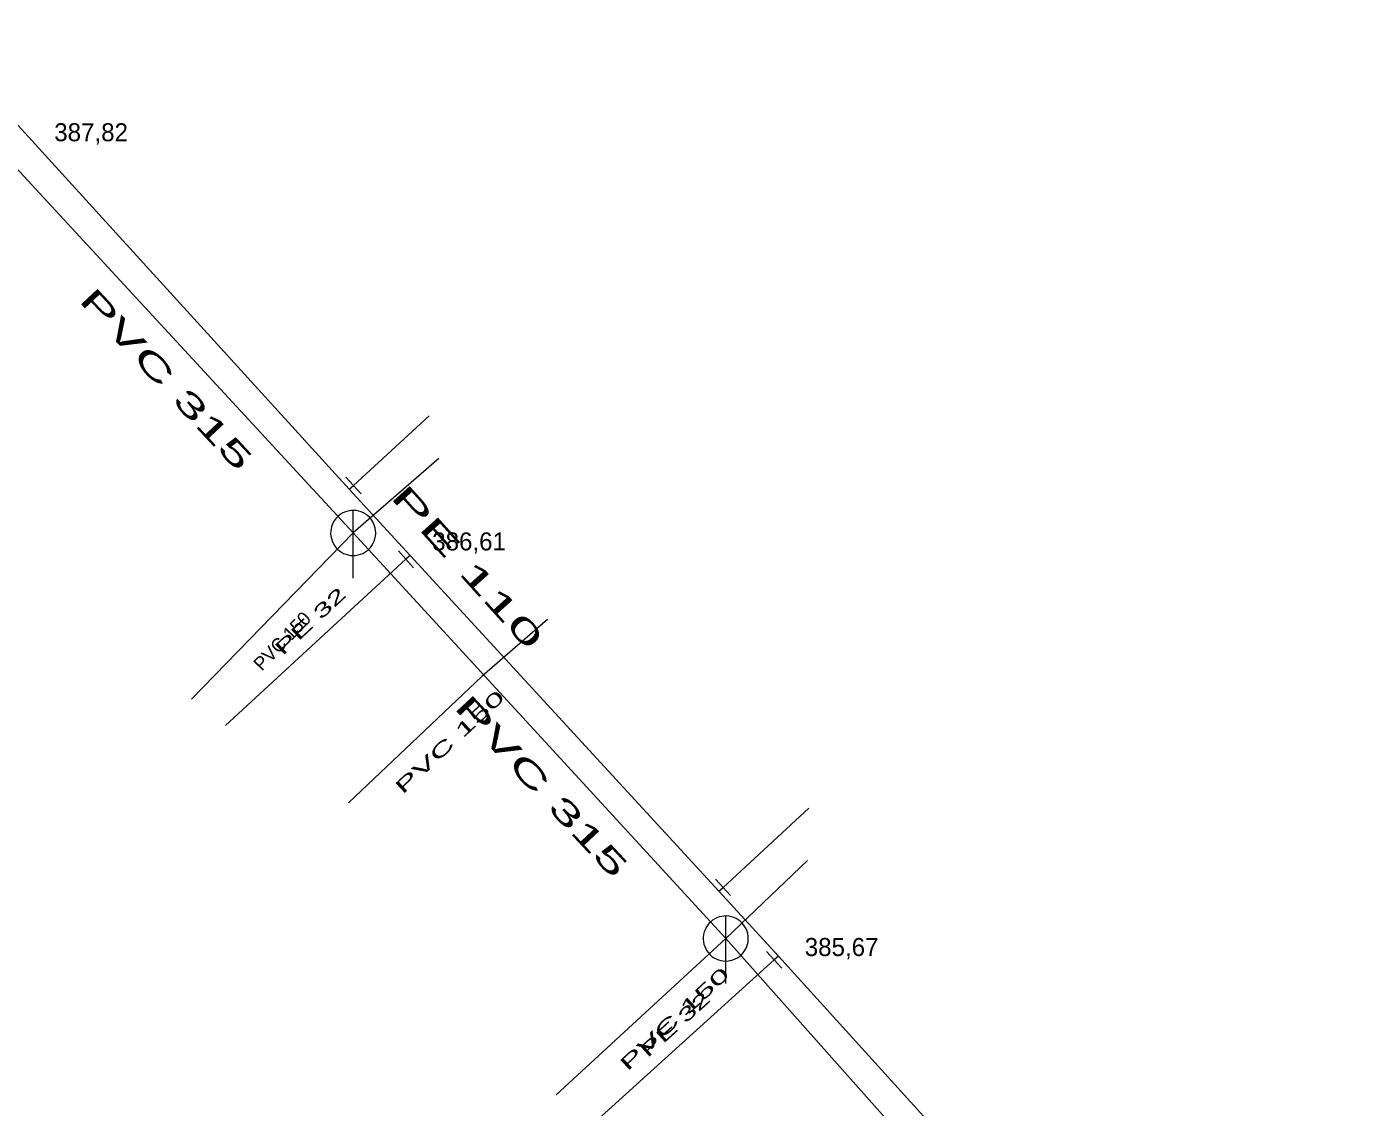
# Model space of a CAD drawing. Extents: x -809028 to -807737, y -990545 to -989489.
# Drawn here: x -808120.4 to -808061.7, y -989868.8 to -989820.9 of the extents above; entities that cross this region are included whole.
import ezdxf

# ---------------------------------------------------------------- set-up
doc = ezdxf.new("R2010")
doc.units = 0
doc.header["$LTSCALE"] = 0.32
for name, color, linetype, lineweight in [('1', 7, 'Continuous', 13), ('11', 7, 'Continuous', 13), ('13', 7, 'Continuous', 13), ('14', 7, 'Continuous', 25), ('17', 7, 'Continuous', 25), ('22', 7, 'Continuous', 13), ('34', 7, 'Continuous', 13)]:
    doc.layers.add(name, color=color, linetype=linetype, lineweight=lineweight)

msp = doc.modelspace()

# ---------------------------------------------------------------- linework, layer by layer
at = {"layer": '11'}
for p, q in [((-808102.09, -989840.02), (-808105.89, -989843.32)), ((-808113.059, -989850.69), (-808105.89, -989843.32)), ((-808097.274, -989847.153), (-808100.162, -989849.679)), ((-808106.09, -989855.293), (-808100.162, -989849.679)), ((-808085.73, -989857.85), (-808089.359, -989861.309)), ((-808096.879, -989868.25), (-808089.359, -989861.309))]:
    msp.add_line(p, q, dxfattribs=at)
at = {"layer": '13'}
for p, q in [((-808105.879, -989841.219), (-808102.52, -989838.12)), ((-808103.549, -989844.489), (-808111.559, -989851.859)), ((-808089.479, -989859.039), (-808085.67, -989855.53)), ((-808087.21, -989862.259), (-808095.5, -989869.77))]:
    msp.add_line(p, q, dxfattribs=at)
at = {"layer": '14', "lineweight": 13}
for p, q in [((-808106.07, -989841.379), (-808105.879, -989841.219)), ((-808103.359, -989844.32), (-808103.549, -989844.489)), ((-808089.66, -989859.21), (-808089.479, -989859.039)), ((-808087.02, -989862.09), (-808087.21, -989862.259))]:
    msp.add_line(p, q, dxfattribs=at)
at = {"layer": '14'}
for points in [[(-808144.42, -989802.57), (-808138.872, -989808.329), (-808122.66, -989825.17), (-808105.89, -989843.32), (-808089.359, -989861.309)], [(-808089.359, -989861.309), (-808075.59, -989876.809), (-808061.68, -989892.469)]]:
    msp.add_lwpolyline(points, dxfattribs=at)
at = {"layer": '17'}
msp.add_lwpolyline([(-808069.18, -989881.639), (-808073.57, -989876.91), (-808074.579, -989875.82), (-808087.02, -989862.09), (-808089.66, -989859.21), (-808103.359, -989844.32), (-808106.07, -989841.379), (-808136.809, -989807.62), (-808142.09, -989802.719), (-808145.16, -989799.77), (-808145.339, -989799.479)], dxfattribs=at)
at = {"layer": '22'}
for p, q in [((-808105.89, -989845.32), (-808105.889, -989842.32)), ((-808089.359, -989863.309), (-808089.358, -989860.309))]:
    msp.add_line(p, q, dxfattribs=at)
for points in [[(-808104.89, -989843.32), (-808104.895, -989843.211), (-808104.913, -989843.103), (-808104.943, -989842.997), (-808104.983, -989842.896), (-808105.035, -989842.799), (-808105.097, -989842.709), (-808105.169, -989842.626), (-808105.249, -989842.552), (-808105.337, -989842.486), (-808105.431, -989842.431), (-808105.531, -989842.386), (-808105.636, -989842.353), (-808105.743, -989842.331), (-808105.852, -989842.321), (-808105.962, -989842.323), (-808106.07, -989842.337), (-808106.177, -989842.362), (-808106.28, -989842.399), (-808106.378, -989842.448), (-808106.47, -989842.506), (-808106.556, -989842.575), (-808106.633, -989842.652), (-808106.702, -989842.738), (-808106.761, -989842.83), (-808106.809, -989842.928), (-808106.846, -989843.031), (-808106.872, -989843.138), (-808106.886, -989843.246), (-808106.889, -989843.356), (-808106.879, -989843.465), (-808106.858, -989843.572), (-808106.824, -989843.676), (-808106.78, -989843.776), (-808106.725, -989843.871), (-808106.659, -989843.959), (-808106.585, -989844.039), (-808106.502, -989844.111), (-808106.412, -989844.173), (-808106.316, -989844.225), (-808106.214, -989844.266), (-808106.109, -989844.296), (-808106.001, -989844.314), (-808105.891, -989844.32), (-808105.782, -989844.314), (-808105.674, -989844.296), (-808105.569, -989844.267), (-808105.467, -989844.226), (-808105.37, -989844.174), (-808105.28, -989844.112), (-808105.197, -989844.041), (-808105.122, -989843.961), (-808105.057, -989843.873), (-808105.001, -989843.779), (-808104.957, -989843.679), (-808104.923, -989843.575), (-808104.901, -989843.467), (-808104.891, -989843.358)], [(-808088.359, -989861.309), (-808088.364, -989861.2), (-808088.382, -989861.092), (-808088.412, -989860.986), (-808088.452, -989860.885), (-808088.504, -989860.788), (-808088.566, -989860.698), (-808088.638, -989860.615), (-808088.718, -989860.541), (-808088.806, -989860.475), (-808088.9, -989860.42), (-808089, -989860.375), (-808089.105, -989860.342), (-808089.212, -989860.32), (-808089.321, -989860.31), (-808089.431, -989860.312), (-808089.539, -989860.326), (-808089.646, -989860.351), (-808089.749, -989860.388), (-808089.847, -989860.437), (-808089.939, -989860.495), (-808090.025, -989860.564), (-808090.102, -989860.641), (-808090.171, -989860.727), (-808090.23, -989860.819), (-808090.278, -989860.917), (-808090.315, -989861.02), (-808090.341, -989861.127), (-808090.355, -989861.235), (-808090.358, -989861.345), (-808090.348, -989861.454), (-808090.327, -989861.561), (-808090.293, -989861.665), (-808090.249, -989861.765), (-808090.194, -989861.86), (-808090.128, -989861.948), (-808090.054, -989862.028), (-808089.971, -989862.1), (-808089.881, -989862.162), (-808089.785, -989862.214), (-808089.683, -989862.255), (-808089.578, -989862.285), (-808089.47, -989862.303), (-808089.36, -989862.309), (-808089.251, -989862.303), (-808089.143, -989862.285), (-808089.038, -989862.256), (-808088.936, -989862.215), (-808088.839, -989862.163), (-808088.749, -989862.101), (-808088.666, -989862.03), (-808088.591, -989861.95), (-808088.526, -989861.862), (-808088.47, -989861.768), (-808088.426, -989861.668), (-808088.392, -989861.564), (-808088.37, -989861.456), (-808088.36, -989861.347)]]:
    msp.add_lwpolyline(points, close=True, dxfattribs=at)
at = {"layer": '34'}
for p, q in [((-808106.218, -989840.851), (-808105.54, -989841.586)), ((-808103.882, -989844.116), (-808103.215, -989844.861)), ((-808089.818, -989858.671), (-808089.14, -989859.407)), ((-808087.546, -989861.888), (-808086.874, -989862.629))]:
    msp.add_line(p, q, dxfattribs=at)

# ---------------------------------------------------------------- texts
at = {"layer": '1'}
for s, height, rotation, width, p in [('PVC 315 ', 1, 313, 1.95, (-808118.107, -989833.021)), ('PE 110', 1, 312, 2.1, (-808104.278, -989841.739)), ('PE 32 ', 0.6, 43, 1.8, (-808109.024, -989848.791)), ('PVC 150 ', 0.6, 43, 1.95, (-808103.694, -989854.939)), ('PVC 315 ', 1, 313, 1.95, (-808101.454, -989851.08)), ('PVC 150 ', 0.6, 43, 1.95, (-808093.719, -989867.225)), ('PE 32 ', 0.6, 42, 1.75, (-808092.829, -989866.62))]:
    msp.add_text(s, height=height, rotation=rotation, dxfattribs=dict(at, width=width)).set_placement(p)
msp.add_text('PVC 150 ', height=0.6, rotation=46, dxfattribs=at).set_placement((-808109.941, -989849.479))
at = {"layer": '14'}
for s, p in [('387,82', (-808119.153, -989825.946)), ('386,61', (-808102.383, -989844.096)), ('385,67', (-808085.853, -989862.086))]:
    msp.add_text(s, height=0.8, dxfattribs=at).set_placement(p)

doc.saveas('drawing.dxf')
